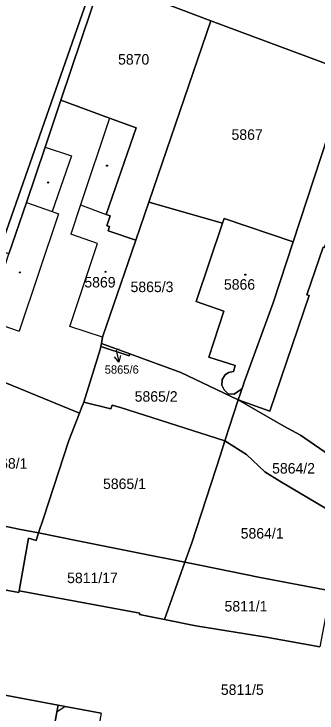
# Model space of a CAD drawing. Extents: x -596233 to -595156, y -1161235 to -1159375.
# Drawn here: x -596038.9 to -595989.8, y -1160310.2 to -1160197 of the extents above; entities that cross this region are included whole.
import ezdxf

# ---------------------------------------------------------------- set-up
doc = ezdxf.new("R2010")
doc.units = 0
for name, color, linetype in [('KN_CAR_KR', 7, 'Continuous'), ('KN_KULTURY', 7, 'Continuous'), ('KN_PARC_CIS_POM', 7, 'Continuous'), ('KN_PARC_CIS_POZ', 7, 'Continuous'), ('KN_PARC_CIS_STAV', 7, 'Continuous'), ('KN_PARC_PLOCHA', 7, 'Continuous'), ('PARC_C_SIPKA', 7, 'Continuous'), ('parcely_l', 7, 'Continuous')]:
    doc.layers.add(name, color=color, linetype=linetype)

msp = doc.modelspace()

# ---------------------------------------------------------------- linework, layer by layer
at = {"layer": 'KN_CAR_KR'}
for points in [[(-596023.44, -1160213.82), (-596028.16, -1160227.89)], [(-596033.88, -1160218.51), (-596029.61, -1160219.94)], [(-596029.61, -1160219.94), (-596032.75, -1160228.95)], [(-596036.92, -1160227.52), (-596032.75, -1160228.95)], [(-596028.16, -1160227.89), (-596029.72, -1160232.62)], [(-596028.16, -1160227.89), (-596023.97, -1160229.45)], [(-596031.68, -1160229.31), (-596038.08, -1160248.31)], [(-596032.75, -1160228.95), (-596031.68, -1160229.31)], [(-596025.38, -1160234.14), (-596029.72, -1160232.62)], [(-596029.85, -1160247.59), (-596025.38, -1160234.14)], [(-596043.27, -1160246.54), (-596038.08, -1160248.31)], [(-596024.58, -1160249.31), (-596029.85, -1160247.59)], [(-596030.61, -1160309.14), (-596031.98, -1160310.07)]]:
    msp.add_lwpolyline(points, dxfattribs=at)
at = {"layer": 'KN_KULTURY'}
for centre, radius in [((-596023.84, -1160221.54), 0.09), ((-596023.84, -1160221.54), 0.0398), ((-596033.38, -1160224.25), 0.09), ((-596033.38, -1160224.25), 0.0398), ((-596037.99, -1160238.82), 0.09), ((-596037.99, -1160238.82), 0.0398), ((-596024.08, -1160238.71), 0.09), ((-596024.08, -1160238.71), 0.0398), ((-596001.41, -1160239.19), 0.09), ((-596001.41, -1160239.19), 0.0398)]:
    msp.add_circle(centre, radius, dxfattribs=at)
at = {"layer": 'KN_PARC_PLOCHA'}
for points in [[(-595988.48, -1160184.62), (-596005.28, -1160189.18), (-596011.63, -1160186.64), (-596014.14, -1160185.63), (-596021.68, -1160182.63), (-596022.47, -1160185.02), (-596024.71, -1160191.3), (-596031.32, -1160210.91), (-596033.88, -1160218.51), (-596036.92, -1160227.52), (-596039.77, -1160235.81), (-596041.31, -1160235.26), (-596022.18, -1160180.76), (-596021.75, -1160179.53), (-596021.21, -1160178.99), (-596020.46, -1160178.98), (-596010.07, -1160182.64), (-596009.1, -1160182.87), (-596007.94, -1160182.72), (-596006.39, -1160181.88), (-596003.93, -1160180.15), (-595962.28, -1160150.93)], [(-596022.18, -1160180.76), (-596041.31, -1160235.26), (-596066.78, -1160226.12), (-596052.84, -1160186.67)], [(-596108.71, -1160269.97), (-596105, -1160270.65), (-596095.99, -1160272.3), (-596097.97, -1160278.27), (-596094.13, -1160278.96), (-596079.03, -1160281.81), (-596077.38, -1160284.31), (-596056.91, -1160287.2), (-596051.62, -1160288.17), (-596051.58, -1160287.99), (-596043.43, -1160289.52), (-596043.47, -1160289.68), (-596038.13, -1160290.69), (-596038.07, -1160290.41), (-596022.92, -1160293.19), (-596018.54, -1160294.02), (-596018.57, -1160294.24), (-596014.5, -1160295.04), (-596009.46, -1160296.06), (-595998.06, -1160297.89), (-595989.35, -1160299.48)], [(-596024.8, -1160310.2), (-596030.61, -1160309.14), (-596031.77, -1160308.9), (-596046.46, -1160306.17), (-596049.08, -1160305.69), (-596074.2, -1160301.11), (-596087.52, -1160298.85), (-596090.95, -1160298.16), (-596105.45, -1160295.23), (-596114.48, -1160299.31)], [(-596049.89, -1160324.4), (-596046.93, -1160308.68), (-596046.46, -1160306.17), (-596031.77, -1160308.9), (-596031.98, -1160310.07), (-596034.31, -1160322.87)]]:
    msp.add_lwpolyline(points, dxfattribs=at)
for points in [[(-595980.62, -1160196.36), (-595984.66, -1160206.41), (-596007, -1160198.07), (-596024.71, -1160191.3), (-596022.47, -1160185.02), (-596021.68, -1160182.63), (-596014.14, -1160185.63), (-596014.44, -1160186.38), (-596011.96, -1160187.37), (-596011.63, -1160186.64), (-596005.28, -1160189.18), (-595988.48, -1160184.62), (-595973.21, -1160173.57), (-595981.87, -1160195.47)], [(-596007, -1160198.07), (-596017.08, -1160227.46), (-596019.18, -1160233.58), (-596023.67, -1160232.11), (-596023.44, -1160231.39), (-596023.86, -1160231.26), (-596023.34, -1160229.68), (-596023.97, -1160229.45), (-596019.12, -1160215.41), (-596023.44, -1160213.82), (-596031.32, -1160210.91), (-596024.71, -1160191.3)], [(-595984.66, -1160206.41), (-595993.67, -1160233.87), (-596004.87, -1160230.11), (-596005.12, -1160230.87), (-596017.08, -1160227.46), (-596007, -1160198.07)], [(-595979.53, -1160208.59), (-595962.25, -1160215.68), (-595964.5, -1160222.07), (-595979.83, -1160216.01), (-595980.76, -1160217.88), (-595980.91, -1160217.82), (-595982.73, -1160223.33), (-595984.1, -1160222.88), (-595985.48, -1160226.86), (-595985.96, -1160226.7), (-595988.6, -1160234.78), (-595988.78, -1160234.72), (-595991.46, -1160242.44), (-595991.08, -1160242.57), (-595997.43, -1160261.31), (-596002.59, -1160259.45), (-596001.82, -1160257.28), (-596001.59, -1160256.61), (-595996.9, -1160243.73), (-595993.67, -1160233.87), (-595984.66, -1160206.41)], [(-596019.18, -1160233.58), (-596024.58, -1160249.31), (-596024.71, -1160250.34), (-596024.83, -1160250.81), (-596024.94, -1160251.28), (-596027.62, -1160259.82), (-596027.99, -1160260.77), (-596028.31, -1160261.61), (-596041.06, -1160256.38), (-596046.6, -1160254.61), (-596044.44, -1160247.35), (-596043.63, -1160247.58), (-596043.27, -1160246.54), (-596039.77, -1160235.81), (-596036.92, -1160227.52), (-596033.88, -1160218.51), (-596031.32, -1160210.91), (-596023.44, -1160213.82), (-596019.12, -1160215.41), (-596023.97, -1160229.45), (-596023.34, -1160229.68), (-596023.86, -1160231.26), (-596023.44, -1160231.39), (-596023.67, -1160232.11)], [(-595964.5, -1160222.07), (-595977.53, -1160259.63), (-595977.93, -1160261.84), (-595981.69, -1160272.64), (-595992.48, -1160265.2), (-595995.16, -1160263.75), (-596002.59, -1160259.45), (-595997.43, -1160261.31), (-595991.08, -1160242.57), (-595991.46, -1160242.44), (-595988.78, -1160234.72), (-595988.6, -1160234.78), (-595985.96, -1160226.7), (-595985.48, -1160226.86), (-595984.1, -1160222.88), (-595982.73, -1160223.33), (-595980.91, -1160217.82), (-595980.76, -1160217.88), (-595979.83, -1160216.01)], [(-596005.12, -1160230.87), (-596009.38, -1160243.55), (-596004.89, -1160245.08), (-596007.32, -1160252.53), (-596003.04, -1160253.91), (-596003.33, -1160254.86), (-596004.16, -1160255.03), (-596004.71, -1160255.4), (-596005.16, -1160256.16), (-596005.2, -1160257.07), (-596004.83, -1160257.86), (-596004.19, -1160258.49), (-596003.22, -1160258.53), (-596002.01, -1160257.65), (-596001.82, -1160257.28), (-596002.59, -1160259.45), (-596011.89, -1160255.03), (-596020.16, -1160252), (-596024.71, -1160250.34), (-596024.58, -1160249.31), (-596019.18, -1160233.58), (-596017.08, -1160227.46)], [(-595993.67, -1160233.87), (-595996.9, -1160243.73), (-596001.59, -1160256.61), (-596001.82, -1160257.28), (-596002.01, -1160257.65), (-596003.22, -1160258.53), (-596004.19, -1160258.49), (-596004.83, -1160257.86), (-596005.2, -1160257.07), (-596005.16, -1160256.16), (-596004.71, -1160255.4), (-596004.16, -1160255.03), (-596003.33, -1160254.86), (-596003.04, -1160253.91), (-596007.32, -1160252.53), (-596004.89, -1160245.08), (-596009.38, -1160243.55), (-596005.12, -1160230.87), (-596004.87, -1160230.11)], [(-596020.16, -1160252), (-596011.89, -1160255.03), (-596002.59, -1160259.45), (-596004.74, -1160266.09), (-596021.67, -1160260.7), (-596023.02, -1160260.33), (-596023.22, -1160260.91), (-596027.62, -1160259.82), (-596024.94, -1160251.28), (-596024.83, -1160250.81), (-596020.27, -1160252.34)], [(-596020.16, -1160252), (-596020.27, -1160252.34), (-596024.83, -1160250.81), (-596024.71, -1160250.34)], [(-596028.31, -1160261.61), (-596030.03, -1160266.07), (-596034.16, -1160278.61), (-596034.95, -1160281.01), (-596038.15, -1160280.38), (-596048.84, -1160278.16), (-596054.02, -1160278.37), (-596053.52, -1160276.63), (-596048.49, -1160277.76), (-596048.31, -1160277.04), (-596046.25, -1160270.85), (-596043.36, -1160262.16), (-596042.9, -1160262.31), (-596041.98, -1160259.35), (-596047.42, -1160257.6), (-596046.79, -1160255.31), (-596046.6, -1160254.61), (-596041.06, -1160256.38)], [(-596004.74, -1160266.09), (-596005.47, -1160268.36), (-596010.11, -1160282.62), (-596011.22, -1160285.75), (-596018.57, -1160284.27), (-596028.3, -1160282.33), (-596034.95, -1160281.01), (-596034.16, -1160278.61), (-596030.03, -1160266.07), (-596028.31, -1160261.61), (-596027.99, -1160260.77), (-596027.62, -1160259.82), (-596023.22, -1160260.91), (-596023.02, -1160260.33), (-596021.67, -1160260.7)], [(-595981.69, -1160272.64), (-595985.36, -1160278.85), (-595995.83, -1160272.62), (-595998.26, -1160271.1), (-596001.23, -1160268.31), (-596004.74, -1160266.09), (-596002.59, -1160259.45), (-595995.16, -1160263.75), (-595992.48, -1160265.2)], [(-595985.36, -1160278.85), (-595986.17, -1160283.02), (-595987.59, -1160290.39), (-595999, -1160288.25), (-596008.79, -1160286.24), (-596011.22, -1160285.75), (-596010.11, -1160282.62), (-596005.47, -1160268.36), (-596004.74, -1160266.09), (-596001.23, -1160268.31), (-595998.26, -1160271.1), (-595995.83, -1160272.62)], [(-596034.95, -1160281.01), (-596035.35, -1160282.22), (-596036.59, -1160281.89), (-596038.07, -1160290.41), (-596038.13, -1160290.69), (-596043.47, -1160289.68), (-596043.43, -1160289.52), (-596051.58, -1160287.99), (-596051.62, -1160288.17), (-596056.91, -1160287.2), (-596054.02, -1160278.37), (-596048.84, -1160278.16), (-596038.15, -1160280.38)], [(-596011.22, -1160285.75), (-596014.5, -1160295.04), (-596018.57, -1160294.24), (-596018.54, -1160294.02), (-596022.92, -1160293.19), (-596038.07, -1160290.41), (-596036.59, -1160281.89), (-596035.35, -1160282.22), (-596034.95, -1160281.01), (-596028.3, -1160282.33), (-596018.57, -1160284.27)], [(-595987.59, -1160290.39), (-595989.35, -1160299.48), (-595998.06, -1160297.89), (-596009.46, -1160296.06), (-596014.5, -1160295.04), (-596011.22, -1160285.75), (-596008.79, -1160286.24), (-595999, -1160288.25)], [(-596024.8, -1160310.2), (-596025.39, -1160313.5), (-596026.75, -1160320.91), (-596027.3, -1160324.3), (-596030.18, -1160323.72), (-596034.31, -1160322.87), (-596031.98, -1160310.07), (-596031.77, -1160308.9), (-596030.61, -1160309.14)]]:
    msp.add_lwpolyline(points, close=True, dxfattribs=at)
at = {"layer": 'PARC_C_SIPKA'}
for points in [[(-596022.35, -1160251.39), (-596021.9292, -1160253.3555)], [(-596021.6496, -1160252.2729), (-596021.9292, -1160253.3555), (-596022.6275, -1160252.4823)]]:
    msp.add_lwpolyline(points, dxfattribs=at)
at = {"layer": 'parcely_l'}
for points in [[(-596022.18, -1160180.76), (-596041.31, -1160235.26)], [(-596031.32, -1160210.91), (-596024.71, -1160191.3)], [(-596007, -1160198.07), (-596024.71, -1160191.3)], [(-596017.08, -1160227.46), (-596007, -1160198.07)], [(-595984.66, -1160206.41), (-596007, -1160198.07)], [(-595984.66, -1160206.41), (-595993.67, -1160233.87)], [(-596039.77, -1160235.81), (-596036.92, -1160227.52), (-596033.88, -1160218.51), (-596031.32, -1160210.91)], [(-596031.32, -1160210.91), (-596023.44, -1160213.82), (-596019.12, -1160215.41), (-596023.97, -1160229.45), (-596023.34, -1160229.68), (-596023.86, -1160231.26), (-596023.44, -1160231.39), (-596023.67, -1160232.11), (-596019.18, -1160233.58)], [(-596002.59, -1160259.45), (-595997.43, -1160261.31), (-595991.08, -1160242.57), (-595991.46, -1160242.44), (-595988.78, -1160234.72), (-595988.6, -1160234.78), (-595985.96, -1160226.7), (-595985.48, -1160226.86), (-595984.1, -1160222.88), (-595982.73, -1160223.33), (-595980.91, -1160217.82), (-595980.76, -1160217.88), (-595979.83, -1160216.01), (-595964.5, -1160222.07)], [(-596019.18, -1160233.58), (-596017.08, -1160227.46)], [(-596005.12, -1160230.87), (-596017.08, -1160227.46)], [(-595993.67, -1160233.87), (-596004.87, -1160230.11), (-596005.12, -1160230.87)], [(-596005.12, -1160230.87), (-596009.38, -1160243.55), (-596004.89, -1160245.08), (-596007.32, -1160252.53), (-596003.04, -1160253.91), (-596003.33, -1160254.86), (-596004.16, -1160255.03), (-596004.71, -1160255.4), (-596005.16, -1160256.16), (-596005.2, -1160257.07), (-596004.83, -1160257.86), (-596004.19, -1160258.49), (-596003.22, -1160258.53), (-596002.01, -1160257.65), (-596001.82, -1160257.28)], [(-596024.71, -1160250.34), (-596024.58, -1160249.31), (-596019.18, -1160233.58)], [(-596001.82, -1160257.28), (-596001.59, -1160256.61), (-595996.9, -1160243.73), (-595993.67, -1160233.87)], [(-596027.62, -1160259.82), (-596024.94, -1160251.28), (-596024.83, -1160250.81)], [(-596024.83, -1160250.81), (-596024.71, -1160250.34)], [(-596024.83, -1160250.81), (-596020.27, -1160252.34), (-596020.16, -1160252)], [(-596024.71, -1160250.34), (-596020.16, -1160252)], [(-596020.16, -1160252), (-596011.89, -1160255.03), (-596002.59, -1160259.45)], [(-596028.31, -1160261.61), (-596041.06, -1160256.38), (-596046.6, -1160254.61)], [(-596001.82, -1160257.28), (-596002.59, -1160259.45)], [(-596027.62, -1160259.82), (-596027.99, -1160260.77), (-596028.31, -1160261.61)], [(-596004.74, -1160266.09), (-596021.67, -1160260.7), (-596023.02, -1160260.33), (-596023.22, -1160260.91), (-596027.62, -1160259.82)], [(-596002.59, -1160259.45), (-596004.74, -1160266.09)], [(-595981.69, -1160272.64), (-595992.48, -1160265.2), (-595995.16, -1160263.75), (-596002.59, -1160259.45)], [(-596028.31, -1160261.61), (-596030.03, -1160266.07), (-596034.16, -1160278.61), (-596034.95, -1160281.01)], [(-596011.22, -1160285.75), (-596010.11, -1160282.62), (-596005.47, -1160268.36), (-596004.74, -1160266.09)], [(-596004.74, -1160266.09), (-596001.23, -1160268.31), (-595998.26, -1160271.1), (-595995.83, -1160272.62), (-595985.36, -1160278.85)], [(-596054.02, -1160278.37), (-596048.84, -1160278.16), (-596038.15, -1160280.38), (-596034.95, -1160281.01)], [(-596038.07, -1160290.41), (-596036.59, -1160281.89), (-596035.35, -1160282.22), (-596034.95, -1160281.01)], [(-596034.95, -1160281.01), (-596028.3, -1160282.33), (-596018.57, -1160284.27), (-596011.22, -1160285.75)], [(-596011.22, -1160285.75), (-596014.5, -1160295.04)], [(-595987.59, -1160290.39), (-595999, -1160288.25), (-596008.79, -1160286.24), (-596011.22, -1160285.75)], [(-596038.07, -1160290.41), (-596038.13, -1160290.69), (-596043.47, -1160289.68), (-596043.43, -1160289.52), (-596051.58, -1160287.99), (-596051.62, -1160288.17), (-596056.91, -1160287.2)], [(-596014.5, -1160295.04), (-596018.57, -1160294.24), (-596018.54, -1160294.02), (-596022.92, -1160293.19), (-596038.07, -1160290.41)], [(-596014.5, -1160295.04), (-596009.46, -1160296.06), (-595998.06, -1160297.89), (-595989.35, -1160299.48)], [(-596031.77, -1160308.9), (-596046.46, -1160306.17)], [(-596034.31, -1160322.87), (-596031.98, -1160310.07), (-596031.77, -1160308.9)], [(-596031.77, -1160308.9), (-596030.61, -1160309.14), (-596024.8, -1160310.2)]]:
    msp.add_lwpolyline(points, dxfattribs=at)

# ---------------------------------------------------------------- texts
at = {"layer": 'KN_PARC_CIS_POM'}
msp.add_text('5865/6', height=0.2, dxfattribs=at).set_placement((-596022.5667, -1160251.39))
at = {"layer": 'KN_PARC_CIS_POZ'}
for s, p in [('5870', (-596022.0466, -1160205.16)), ('5867', (-596003.6566, -1160217.35)), ('5868/1', (-596043.6966, -1160270.61)), ('5864/2', (-595997.0766, -1160271.4)), ('5864/1', (-596002.1666, -1160281.93)), ('5811/17', (-596030.3066, -1160289.15)), ('5811/1', (-596004.7866, -1160293.74)), ('5811/5', (-596005.3866, -1160307.25))]:
    msp.add_text(s, height=1.7, dxfattribs=at).set_placement(p)
at = {"layer": 'KN_PARC_CIS_STAV'}
for s, height, p in [('5869', 1.7, (-596027.5166, -1160241.26)), ('5866', 1.7, (-596004.8866, -1160241.62)), ('5865/6', 1.35, (-596024.2116, -1160255.225)), ('5865/2', 1.7, (-596019.3566, -1160259.76)), ('5865/1', 1.7, (-596024.4866, -1160273.91))]:
    msp.add_text(s, height=height, dxfattribs=at).set_placement(p)
msp.add_text('5865/3', height=1.7, rotation=0.034666, dxfattribs=at).set_placement((-596020.0266, -1160242.0129))

doc.saveas('drawing.dxf')
